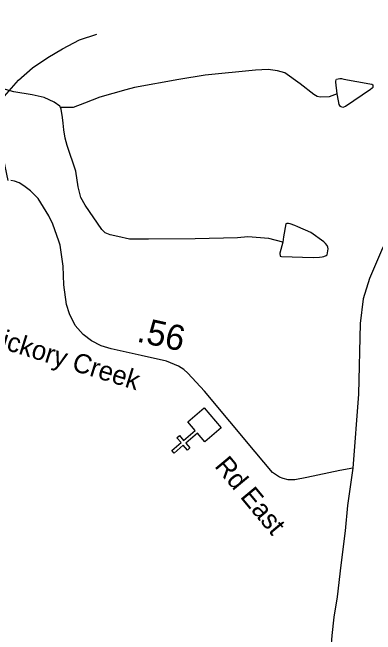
# Model space of a CAD drawing. Extents: x 1662474 to 1856135, y 779280 to 917889.
# Drawn here: x 1743393 to 1745190, y 794457 to 797535 of the extents above; entities that cross this region are included whole.
import ezdxf

# ---------------------------------------------------------------- set-up
doc = ezdxf.new("R2010")
doc.units = 0
for name, color, linetype in [('Exist Cultural Church CELL', 7, 'Continuous'), ('Exist Hydrographic Misc Water Feature', 7, 'Continuous'), ('Exist Hydrographic Pond Under 1500 Sq Ft', 7, 'Continuous'), ('Exist Road Non-System Type 51', 7, 'Continuous'), ('Exist Road Secondary Mileage Hundredths English Label', 7, 'Continuous'), ('Exist Road Secondary Type 51 Attributed', 7, 'Continuous'), ('Exist Road Secondary Type 51 Label', 7, 'Continuous')]:
    doc.layers.add(name, color=color, linetype=linetype)

msp = doc.modelspace()

# ---------------------------------------------------------------- linework, layer by layer
at = {"layer": 'Exist Cultural Church CELL'}
msp.add_lwpolyline([(1744345.5, 795411), (1744308.4, 795454.2), (1744250.5, 795404.7), (1744271.4, 795380.4), (1744259.2, 795370), (1744238.4, 795394.3), (1744192.7, 795355.2), (1744182.3, 795367.3), (1744228, 795406.5), (1744207.2, 795430.8), (1744219.3, 795441.2), (1744240.1, 795416.9), (1744298, 795466.4), (1744260.5, 795510.2), (1744341.4, 795579.5), (1744426.3, 795480.3)], close=True, dxfattribs=at)
at = {"layer": 'Exist Hydrographic Misc Water Feature'}
for points in [[(1745000.4, 797131.8), (1744960.2, 797118.1), (1744916.3, 797116.4), (1744900.3, 797118.5), (1744884.3, 797128.7), (1744816.7, 797181.2), (1744741.2, 797235.9), (1744705.3, 797246.2), (1744659.2, 797252.5), (1744595.2, 797249.1), (1744346.9, 797225.1), (1744216.7, 797204.2), (1743996.3, 797164), (1743954.4, 797152.3), (1743826.1, 797115.4), (1743749.8, 797085.9), (1743693.4, 797064.5), (1743663.5, 797064.7), (1743631.5, 797064.9)], [(1743631.5, 797064.9), (1743627.6, 797071), (1743599.7, 797091.2), (1743549.9, 797113.6), (1743490, 797128.1), (1743400.2, 797142.9), (1743286.4, 797173.8)], [(1744730.4, 796397.8), (1744662.5, 796416.3), (1744558.5, 796425.2), (1744506.4, 796419.6), (1744296.5, 796415.4), (1744066.2, 796413.2), (1743972.3, 796414), (1743914.5, 796426.4), (1743876.3, 796434.8), (1743852.5, 796445), (1743834.7, 796461.1), (1743753.7, 796581.8), (1743732, 796620), (1743718.4, 796672.1), (1743706.9, 796750.3), (1743664.1, 796876.6), (1743654.2, 796912.7), (1743646.7, 796954.8), (1743644.8, 796986.8), (1743641.1, 797014.9), (1743633.5, 797056.9), (1743631.5, 797064.9)]]:
    msp.add_lwpolyline(points, dxfattribs=at)
at = {"layer": 'Exist Hydrographic Pond Under 1500 Sq Ft'}
for points in [[(1745000.4, 797131.8), (1744992.8, 797189.8), (1744993, 797195.8), (1744995.1, 797201.8), (1744996.9, 797205.8), (1745012.9, 797207.7), (1745020.9, 797207.6), (1745033, 797205.5), (1745161, 797182.4), (1745170.8, 797180.4), (1745176.8, 797176.3), (1745176.8, 797164.3), (1745172.6, 797160.3), (1745164.7, 797154.4), (1745041.8, 797069.4), (1745035.9, 797067.4), (1745027.9, 797065.5), (1745019.9, 797067.5), (1745015.8, 797069.6), (1745010, 797079.7), (1745006.1, 797097.7), (1745000.4, 797131.8)], [(1744730.4, 796397.8), (1744715.8, 796343.9), (1744717.8, 796329.9), (1744723.8, 796327.8), (1744881.7, 796322.5), (1744911.8, 796324.3), (1744925.8, 796326.2), (1744933.8, 796328.1), (1744945.9, 796332), (1744950, 796335.9), (1744956.1, 796365.9), (1744954.3, 796373.9), (1744950.2, 796381.9), (1744942.4, 796392), (1744934.4, 796400.1), (1744868.8, 796446.7), (1744805, 796475.2), (1744791, 796481.3), (1744767.1, 796489.5), (1744759.1, 796491.5), (1744751.1, 796491.6), (1744745.1, 796489.7), (1744734.5, 796425.7), (1744730.4, 796397.8)]]:
    msp.add_lwpolyline(points, dxfattribs=at)
at = {"layer": 'Exist Road Non-System Type 51'}
msp.add_lwpolyline([(1743372.6, 796704.5), (1743309.6, 796995), (1743311.5, 797032.2), (1743314.9, 797050.7), (1743322.2, 797070.6), (1743331.1, 797088.8), (1743343, 797105), (1743354.5, 797120.8), (1743422.2, 797200.8), (1743492.1, 797261.9), (1743568.9, 797311.9), (1743641.1, 797355.9), (1743725.1, 797399.5), (1743810.4, 797427.9)], dxfattribs=at)
at = {"layer": 'Exist Road Secondary Type 51 Attributed'}
for points in [[(1746514, 797535.2), (1745795.2, 797034.6), (1745655.8, 796925.7), (1745573, 796871.6), (1745491.3, 796803.6), (1745438.5, 796747.9), (1745397.7, 796693.4), (1745332.4, 796567.7), (1745223.5, 796368.1), (1745159.9, 796218.4), (1745128.1, 796118.6), (1745114.5, 795996.1), (1745105.4, 795646.8), (1745077.6, 795279.8)], [(1745077.6, 795279.8), (1745013.4, 795268.4), (1744849, 795233.6), (1744791.1, 795222.6), (1744756.9, 795222.6), (1744731.9, 795228.5), (1744713.7, 795236.3), (1744680, 795259.3), (1744594.3, 795360.4), (1744344.2, 795660.6), (1744260.9, 795750.6), (1744240.4, 795767.9), (1744214, 795785.6), (1744155.7, 795810), (1744030.4, 795837.8), (1743881.4, 795870.4), (1743831.3, 795885.4), (1743783.5, 795910.5), (1743743.4, 795941.4), (1743703.3, 795985.9), (1743674.6, 796043.7), (1743661, 796089.5), (1743647.9, 796187.3), (1743643.2, 796280.3), (1743628.8, 796383.2), (1743621.8, 796404.2), (1743593.5, 796486.9), (1743573.5, 796528.8), (1743519.7, 796614.7), (1743481.9, 796652.5), (1743449.6, 796677.6), (1743425.9, 796691.7), (1743403.1, 796699.9), (1743385.8, 796704)], [(1745077.6, 795279.8), (1745061.8, 795176), (1745051.2, 795096.2), (1745039.9, 794970.8), (1745017.2, 794799.7), (1745000.6, 794643.9), (1744983.3, 794543.4), (1744973.8, 794452.3), (1744968.8, 794389.3), (1744967.8, 794331.9), (1744972.4, 794283.1), (1744976, 794243), (1744983.8, 794196.8), (1744997.5, 794152.6), (1745016.1, 794097.5), (1745036.2, 794057.6), (1745074.9, 793991.6), (1745122.7, 793916.4), (1745203.5, 793801.1)]]:
    msp.add_lwpolyline(points, dxfattribs=at)

# ---------------------------------------------------------------- texts
at = {"layer": 'Exist Road Secondary Mileage Hundredths English Label'}
msp.add_text('.56', height=125, rotation=347.4933, dxfattribs=at).set_placement((1744003.7, 795907.7))
at = {"layer": 'Exist Road Secondary Type 51 Label'}
for s, rotation, p in [('Hickory Creek', 342.7937, (1743243.8, 795901.4)), ('Rd East', 309.8558, (1744389.6, 795289.4))]:
    msp.add_text(s, height=95, rotation=rotation, dxfattribs=at).set_placement(p)

doc.saveas('drawing.dxf')
